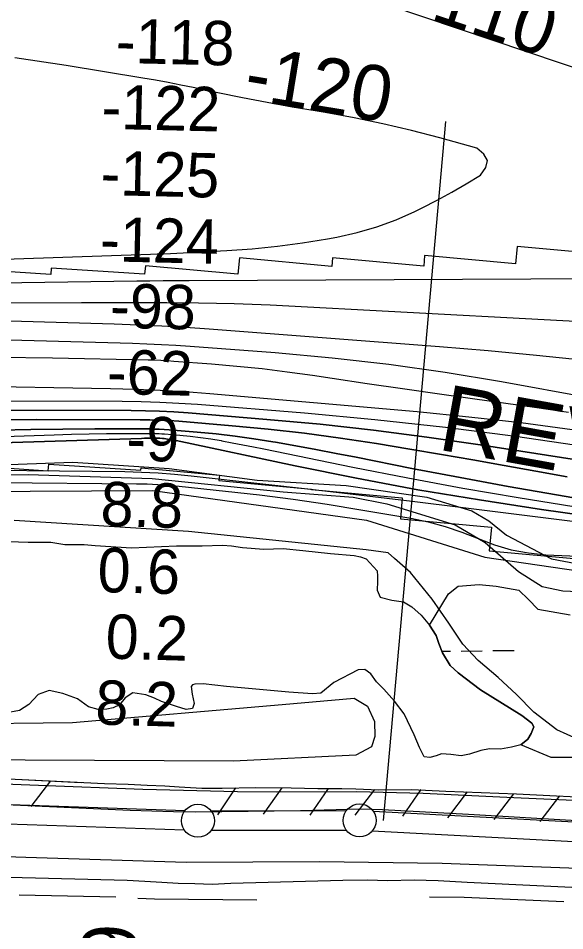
# Model space of a CAD drawing. Extents: x 3704301 to 3742427, y 506229 to 532009.
# Drawn here: x 3720692 to 3721518, y 518448 to 519827 of the extents above; entities that cross this region are included whole.
import ezdxf

# ---------------------------------------------------------------- set-up
doc = ezdxf.new("R2010")
doc.units = 0
for name, color, linetype in [('V-FLOD-BASE', 7, 'Continuous'), ('V-LEVE-TOET', 7, 'Continuous'), ('V-RIVR-EDGE', 7, 'Continuous'), ('V-RIVR-RANG', 7, 'Continuous'), ('V-RIVR-RANG-IDEN', 7, 'Continuous'), ('V-ROAD-CNTR', 7, 'Continuous'), ('V-RRAP-FSHR', 7, 'Continuous'), ('V-RRAP-RVMT', 7, 'Continuous'), ('V-SITE-VEGE', 7, 'Continuous'), ('V-SURV-LINE', 7, 'Continuous'), ('V-TOPO-DPTH', 7, 'Continuous'), ('V-TOPO-MAJR', 7, 'Continuous'), ('V-TOPO-MINR', 7, 'Continuous'), ('V-TOPO-MINR-IDEN', 7, 'Continuous'), ('V-TOPO-SHOR', 7, 'Continuous'), ('V-TOPO-WATR', 7, 'Continuous'), ('V-TRAN-LOCK', 7, 'Continuous'), ('V-WETL-SWMP', 7, 'Continuous')]:
    doc.layers.add(name, color=color, linetype=linetype)

msp = doc.modelspace()

# ---------------------------------------------------------------- linework, layer by layer
at = {"layer": 'V-FLOD-BASE'}
msp.add_lwpolyline([(3721605.7, 518610.6), (3721373.1, 518623.8), (3721243, 518631.1), (3721208.5, 518631.9), (3721119.1, 518629.6), (3720960.5, 518627.6), (3720927.2, 518627.8), (3720861.6, 518629.9), (3720739.3, 518635.6), (3720607.5, 518641.7), (3720443.5, 518648), (3720291.4, 518653.3), (3720181.1, 518656.7)], dxfattribs=at)
at = {"layer": 'V-LEVE-TOET'}
for points in [[(3720176.5, 518687), (3720285, 518685.4), (3720406.7, 518681.5), (3720540.3, 518675.4), (3720722.8, 518668.2), (3720880.5, 518662.4), (3721023.5, 518658.9), (3721082.5, 518658.4), (3721203.5, 518658.8), (3721304.3, 518656.4), (3721441.4, 518649.8), (3721566, 518644.1)], [(3721538.3, 518542.6), (3721333.2, 518550.2), (3721147.7, 518552.6), (3720946.3, 518551.3), (3720703.6, 518559), (3720493, 518565.9), (3720304, 518571.9), (3720170.4, 518578)]]:
    msp.add_lwpolyline(points, dxfattribs=at)
at = {"layer": 'V-RIVR-EDGE'}
msp.add_lwpolyline([(3720084.8, 519123), (3720165.9, 519129.4), (3720235.6, 519137.7), (3720389.3, 519147.5), (3720533.4, 519151.4), (3720609, 519150), (3720774.7, 519156.2), (3720920.6, 519146.8), (3721053.2, 519129.1), (3721188.2, 519120.9), (3721310.1, 519103.2), (3721377.8, 519082.6), (3721403.6, 519067.6), (3721430.6, 519045.9), (3721498.3, 519010.3), (3721543.9, 519001.8)], dxfattribs=at)
at = {"layer": 'V-RIVR-RANG'}
msp.add_line((3721244.3, 518614.9), (3721338.9, 519670.7), dxfattribs=at)
at = {"layer": 'V-ROAD-CNTR'}
msp.add_lwpolyline([(3719845.3, 518550.6), (3720856.9, 518524.6), (3720883.6, 518523.3), (3720909.5, 518521.8), (3720933.9, 518520.4), (3720959.3, 518519.9), (3720985.5, 518518.9), (3721013.4, 518520.5), (3721182.8, 518524.8), (3721219.8, 518525.2), (3721251.2, 518524.2), (3721290.6, 518525.1), (3721327, 518524.2), (3721370.8, 518522), (3722129.1, 518485.7)], dxfattribs=at)
at = {"layer": 'V-RRAP-FSHR'}
for p, q in [((3720741.2, 518674.7), (3720711.3, 518636)), ((3721020.9, 518664.2), (3720993.6, 518623.7)), ((3721090.9, 518664.4), (3721062.5, 518624.7)), ((3721160.9, 518663.3), (3721133.3, 518623)), ((3721230.9, 518661.6), (3721200.9, 518623)), ((3721300.8, 518661.9), (3721273.2, 518621.6)), ((3721370.8, 518658), (3721341.2, 518619.1)), ((3721440.7, 518655.3), (3721411.2, 518616.4)), ((3721510.6, 518652), (3721480.7, 518613.4))]:
    msp.add_line(p, q, dxfattribs=at)
for points in [[(3713987.6, 518174.3), (3714448.8, 518564.7), (3714742.2, 518696.9), (3715881.9, 518753.3), (3716266.3, 518793.9), (3716843.1, 518890.7), (3717110.3, 518911.2), (3717741.3, 518924), (3718486.4, 518954.9), (3719294.8, 519011.2), (3719786.3, 519085.8), (3720431.3, 519110.6), (3720895.9, 519113.1), (3721218.5, 519068.4), (3721397.7, 519012.5), (3721721.3, 518965.4), (3721950.6, 518904.5), (3722606.9, 518712.5), (3722865.7, 518669.5), (3723100.5, 518674.8), (3723533.4, 518647.1), (3724154, 518573), (3724673.7, 518469.2)], [(3720110.3, 518697.6), (3720176.7, 518694.8), (3720246.4, 518694.6), (3720291.8, 518693.5), (3720363.5, 518690.2), (3720455.6, 518685.8), (3720555.6, 518680.9), (3720687.4, 518677.2), (3720787.2, 518672.5)], [(3720176.7, 518694.8), (3720246.4, 518694.6), (3720291.8, 518693.5), (3720363.5, 518690.2), (3720455.6, 518685.8), (3720555.6, 518680.9), (3720687.4, 518677.2), (3720822.7, 518670.9), (3720858.6, 518669.7), (3720887.1, 518668.5), (3720913.8, 518667.3), (3720935.5, 518665.7), (3720969.6, 518664), (3721000.3, 518663.9), (3721051.5, 518664.8), (3721105, 518664.3), (3721145.3, 518663.1), (3721181.3, 518663.5), (3721202.7, 518663), (3721237.3, 518661.3), (3721287.4, 518661.8), (3721338.5, 518659.3), (3721445.6, 518655.1), (3721587.2, 518648.3)], [(3720985.1, 518663.9), (3721000.3, 518663.9), (3721051.5, 518664.8), (3721105, 518664.3), (3721145.3, 518663.1), (3721181.3, 518663.5), (3721202.7, 518663), (3721237.3, 518661.3), (3721287.4, 518661.8), (3721338.5, 518659.3), (3721445.6, 518655.1), (3721587.2, 518648.3), (3721618.4, 518646.5)]]:
    msp.add_lwpolyline(points, dxfattribs=at)
at = {"layer": 'V-RRAP-RVMT'}
for points in [[(3721585.2, 519469.3), (3721446.6, 519482), (3721444.2, 519455.9), (3721306.6, 519468.4), (3721305.2, 519452), (3721167.5, 519464.6), (3721166.3, 519451.7), (3721026.6, 519464.6), (3721024.3, 519439.9), (3720884.4, 519452.8), (3720883.1, 519439.9), (3720742.2, 519449.3), (3720741.5, 519439.3), (3720602.2, 519448.6), (3720601.6, 519440.8), (3720461.5, 519446.5), (3720461.3, 519440.8), (3720319.3, 519446.5), (3720319.1, 519441.7), (3720163.3, 519440), (3720163.5, 519428.4), (3720044.6, 519427)], [(3720047.9, 519131.4), (3720183.3, 519132.9), (3720183.2, 519140.2), (3720322.9, 519141.7), (3720322.8, 519148.9), (3720462.9, 519143.2), (3720463.2, 519154.8), (3720605.1, 519149.1), (3720605.2, 519152.1), (3720737.7, 519143.2), (3720738.5, 519153.3), (3720877.7, 519143.9), (3720878, 519147.4), (3720996.4, 519136.5), (3720995.7, 519128.2), (3721135.4, 519115.3), (3721135.4, 519115), (3721272.8, 519102.3), (3721270, 519070.5), (3721407.7, 519057.9), (3721404.4, 519022.2), (3721543, 519009.4)]]:
    msp.add_lwpolyline(points, dxfattribs=at)
at = {"layer": 'V-SITE-VEGE'}
for points in [[(3720582.8, 519136), (3720707.5, 519137.6), (3720894.7, 519131.6), (3721092.5, 519111.2), (3721198.6, 519103.2), (3721249.6, 519093.4), (3721353, 519061.4), (3721398, 519034.9), (3721448.4, 518990.9), (3721484.1, 518968.4), (3721515.3, 518961.6), (3721572.5, 518959.1)], [(3721537.7, 518737.7), (3721506.3, 518751.9), (3721471.7, 518778.5), (3721445.3, 518805.2), (3721418, 518830.8), (3721387.5, 518856.4), (3721364.3, 518881.1), (3721343.2, 518913.1), (3721317.8, 518949.1), (3721285, 518989.3), (3721260.9, 519010.8), (3721251.4, 519019), (3721218.1, 519023.8), (3720949.5, 519051.6), (3720686.3, 519068.1)]]:
    msp.add_lwpolyline(points, dxfattribs=at)
msp.add_lwpolyline([(3720307.6, 518776.1), (3720357.5, 518776.7), (3720461.5, 518769.7), (3720595.7, 518760.9), (3720774.5, 518763.2), (3721091.2, 518790), (3721200.3, 518799.6), (3721220.2, 518787.4), (3721230.9, 518764.7), (3721231.1, 518741.8), (3721226.1, 518726.1), (3721202.4, 518713.4), (3721017.5, 518704.8), (3720702.5, 518706.1), (3720429, 518712.1), (3720308.3, 518722), (3720290.4, 518735.3), (3720286.2, 518742.5), (3720287.1, 518755), (3720293.2, 518763.4)], close=True, dxfattribs=at)
at = {"layer": 'V-SURV-LINE'}
for points in [[(3719784.5, 518669.7), (3720944.4, 518630.3)], [(3720943.4, 518600.3), (3719783.5, 518639.7)], [(3720983.8, 518629.7), (3721188.3, 518630)], [(3721229, 518629), (3723915.3, 518486.8)], [(3721188.3, 518600), (3720983.9, 518599.7)], [(3723913.7, 518456.9), (3721227.4, 518599)]]:
    msp.add_lwpolyline(points, dxfattribs=at)
for centre in [(3720963.9, 518614.6), (3721208.3, 518615.1)]:
    msp.add_circle(centre, 25, dxfattribs=at)
at = {"layer": 'V-TOPO-DPTH'}
for points in [[(3721614, 519147.4), (3721390.4, 519182.4), (3721310, 519194.1), (3721229.5, 519204.6), (3721148.8, 519213.3), (3721068, 519220.8), (3720949, 519230.6), (3720927.5, 519232.1), (3720906, 519233.3), (3720884.5, 519233.9), (3720862.9, 519234.2), (3720526.7, 519234.5), (3720440.7, 519234), (3720354.7, 519232.7), (3720268.7, 519230.1), (3720182.7, 519226.7), (3720067.4, 519221.3)], [(3721614, 519147.4), (3721390.4, 519182.4), (3721310, 519194.1), (3721229.5, 519204.6), (3721148.8, 519213.3), (3721068, 519220.8), (3720949, 519230.6), (3720927.5, 519232.1), (3720906, 519233.3), (3720884.5, 519233.9), (3720862.9, 519234.2), (3720526.7, 519234.5), (3720440.7, 519234), (3720354.7, 519232.7), (3720268.7, 519230.1), (3720182.7, 519226.7), (3720067.4, 519221.3)], [(3721522.2, 519133.8), (3721474.9, 519142.5), (3721474.6, 519142.6), (3721427, 519151.1), (3721379.5, 519159.6), (3721331.9, 519167.8), (3721284.3, 519175.8), (3721233.6, 519184.2), (3721179.2, 519192.5), (3721124.8, 519200), (3721070.1, 519206), (3721015.4, 519211.2), (3720934.8, 519217.9), (3720920.2, 519218.9), (3720905.7, 519219.7), (3720891.1, 519220.1), (3720876.5, 519220.3), (3720719.6, 519220.4), (3720626.6, 519219.9), (3720533.6, 519218.5), (3720440.7, 519216), (3720347.7, 519212.8), (3720047.6, 519200.2)], [(3720047.6, 519200.2), (3720347.7, 519212.8), (3720440.7, 519216), (3720533.6, 519218.5), (3720626.6, 519219.9), (3720719.6, 519220.4), (3720876.5, 519220.3), (3720891.1, 519220.1), (3720905.7, 519219.7), (3720920.2, 519218.9), (3720934.8, 519217.9), (3721015.4, 519211.2), (3721070.1, 519206), (3721124.8, 519200), (3721179.2, 519192.5), (3721233.6, 519184.2), (3721284.3, 519175.8), (3721331.9, 519167.8), (3721379.5, 519159.6), (3721427, 519151.1), (3721474.6, 519142.6), (3721474.9, 519142.5), (3721522.2, 519133.8)], [(3721578.7, 519094.4), (3721505.8, 519106.7), (3721432.9, 519119.4), (3721360.2, 519132.9), (3721287.5, 519146.8), (3721203.2, 519163.5), (3721172.7, 519169.4), (3721142.3, 519175.2), (3721111.8, 519180.7), (3721081.3, 519186.2), (3721077, 519186.9), (3721048.6, 519191.5), (3721020.1, 519195.6), (3720991.4, 519198.9), (3720962.8, 519201.6), (3720920.6, 519205.1), (3720912.9, 519205.6), (3720905.3, 519206), (3720897.7, 519206.2), (3720890, 519206.3), (3720808.2, 519206.4), (3720759.7, 519206.1), (3720711.2, 519205.5), (3720662.7, 519204.4)], [(3720662.7, 519204.4), (3720711.2, 519205.5), (3720759.7, 519206.1), (3720808.2, 519206.4), (3720890, 519206.3), (3720897.7, 519206.2), (3720905.3, 519206), (3720912.9, 519205.6), (3720920.6, 519205.1), (3720962.8, 519201.6), (3720991.4, 519198.9), (3721020.1, 519195.6), (3721048.6, 519191.5), (3721077, 519186.9), (3721081.3, 519186.2), (3721111.8, 519180.7), (3721142.3, 519175.2), (3721172.7, 519169.4), (3721203.2, 519163.5), (3721287.5, 519146.8), (3721360.2, 519132.9), (3721432.9, 519119.4), (3721505.8, 519106.7), (3721578.7, 519094.4)], [(3720014.2, 519165.1), (3720878.6, 519192.1), (3720883, 519192.3), (3720887.4, 519192.4), (3720891.8, 519192.4), (3720896.2, 519192.4), (3720903.6, 519192.4), (3720904.3, 519192.4), (3720905, 519192.4), (3720905.6, 519192.4), (3720906.3, 519192.3), (3720910.2, 519192), (3720912.8, 519191.7), (3720915.4, 519191.4), (3720918, 519191.1), (3720920.5, 519190.6), (3720923.1, 519190.1), (3720925.7, 519189.6), (3720928.2, 519189.1), (3720930.8, 519188.6), (3721110.7, 519150.4), (3721203.4, 519131.8), (3721296.3, 519114.4), (3721389.6, 519099), (3721483.1, 519084.8), (3721745.5, 519047.9)], [(3721745.5, 519047.9), (3721483.1, 519084.8), (3721389.6, 519099), (3721296.3, 519114.4), (3721203.4, 519131.8), (3721110.7, 519150.4), (3720930.8, 519188.6), (3720928.2, 519189.1), (3720925.7, 519189.6), (3720923.1, 519190.1), (3720920.5, 519190.6), (3720918, 519191.1), (3720915.4, 519191.4), (3720912.8, 519191.7), (3720910.2, 519192), (3720906.3, 519192.3), (3720905.6, 519192.4), (3720905, 519192.4), (3720904.3, 519192.4), (3720903.6, 519192.4), (3720896.2, 519192.4), (3720891.8, 519192.4), (3720887.4, 519192.4), (3720883, 519192.3), (3720878.6, 519192.1), (3720014.2, 519165.1)], [(3720660.2, 519125.6), (3720870.9, 519123.6), (3720887, 519123.3), (3720903.1, 519122.6), (3720919.2, 519121.4), (3720935.3, 519119.9), (3721005.8, 519112.5), (3721057, 519106.6), (3721108.1, 519100), (3721159.1, 519092.5), (3721210, 519084.3), (3721285.6, 519071.5), (3721311.7, 519066), (3721337.4, 519059.2), (3721362.6, 519050.5), (3721387.4, 519040.6), (3721412.2, 519031.1), (3721437.5, 519023.6), (3721463.4, 519019), (3721489.9, 519016.4), (3721684.4, 519008.2)]]:
    msp.add_lwpolyline(points, dxfattribs=at)
at = {"layer": 'V-TOPO-MAJR'}
for points in [[(3718341.5, 519344.6), (3719160.2, 519381), (3719976.3, 519394.9), (3719993, 519395.1), (3720009.7, 519395.3), (3720026.4, 519395.4), (3720043.1, 519395.5), (3720787.7, 519397.3), (3720808.1, 519397.4), (3720828.6, 519397.4), (3720849, 519397.4), (3720869.4, 519397.5), (3720903.7, 519397.5), (3720907, 519397.5), (3720910.3, 519397.5), (3720913.6, 519397.5), (3720916.8, 519397.5), (3720964.6, 519397), (3720991.8, 519396.5), (3721018.9, 519395.9), (3721046.1, 519394.8), (3721073.2, 519393.5), (3721694.4, 519360.3)], [(3720092.5, 519244.8), (3720133.4, 519246.6), (3720174.2, 519248), (3720215.2, 519248.7), (3720256.1, 519248.9), (3720849.3, 519248.1), (3720877.9, 519247.8), (3720906.4, 519246.9), (3720934.8, 519245.4), (3720963.3, 519243.5), (3721124.8, 519230.4), (3721231.5, 519220.5), (3721337.9, 519209.1), (3721444.1, 519195.3), (3721550.2, 519180)]]:
    msp.add_lwpolyline(points, dxfattribs=at)
at = {"layer": 'V-TOPO-MINR'}
for points in [[(3721772.4, 519671), (3721149.5, 519881)], [(3720912.1, 519471), (3720922.2, 519471.4), (3720932.2, 519471.9), (3721007.4, 519475.8), (3721045.8, 519478.5), (3721084, 519482.2), (3721122.1, 519487.3), (3721160, 519493.4), (3721174, 519495.9), (3721204.5, 519502.8), (3721234.4, 519511.3), (3721263.5, 519522.3), (3721292, 519534.9), (3721302.8, 519540.2), (3721325.4, 519551.8), (3721347.7, 519563.8), (3721369.6, 519576.5), (3721391.2, 519589.7), (3721399, 519601.2), (3721401.5, 519611.9), (3721396, 519621.5), (3721385.3, 519630.3), (3721329.7, 519645.8), (3721286.7, 519657), (3721243.6, 519667.3), (3721200.1, 519676.1), (3721156.4, 519684), (3721144.2, 519686), (3721106.5, 519692.4), (3721068.8, 519699.2), (3721031.3, 519706.4), (3720993.8, 519714), (3720956.9, 519721.8), (3720937.9, 519725.7), (3720918.8, 519729.4), (3720899.6, 519732.8), (3720880.5, 519736.1), (3720764.6, 519755.4), (3720687.3, 519766.8)], [(3718370.5, 519407.3), (3719110.9, 519428.7), (3719135.4, 519429.4), (3719159.9, 519430), (3719184.5, 519430.5), (3719209, 519431), (3719674.7, 519438.9), (3719730.5, 519439.8), (3719786.3, 519440.6), (3719842.1, 519441.3), (3719897.8, 519441.9), (3719990.3, 519442.8), (3719999.9, 519442.9), (3720009.4, 519443.1), (3720018.9, 519443.2), (3720028.4, 519443.4), (3720107.1, 519444.8), (3720156, 519445.8), (3720204.9, 519447), (3720253.7, 519448.4), (3720302.6, 519450), (3720892.1, 519470.2), (3720902.1, 519470.6), (3720912.1, 519471)], [(3720066.7, 519419.9), (3720270.2, 519422.2), (3720377, 519423.4), (3720483.9, 519424.7), (3720590.7, 519426.1), (3720697.5, 519427.5), (3720871.6, 519429.9), (3720891.3, 519430.2), (3720911.1, 519430.4), (3720930.9, 519430.5), (3720950.6, 519430.7), (3721777, 519434.5)], [(3720025.3, 519377.5), (3720233.1, 519377), (3720344.8, 519376.2), (3720456.5, 519374.9), (3720568.1, 519372.6), (3720679.7, 519369.8), (3720837.4, 519365.1), (3720873.4, 519363.7), (3720909.3, 519362.1), (3720945.2, 519359.9), (3720981.1, 519357.5), (3721328.9, 519331), (3721402.4, 519324.8), (3721475.9, 519317.9), (3721549.3, 519310)], [(3720101.4, 519356.4), (3720865.1, 519335.7), (3720886.8, 519335), (3720908.6, 519334), (3720930.4, 519332.8), (3720952.1, 519331.3), (3721080.8, 519321.5), (3721166.7, 519313.7), (3721252.4, 519304.1), (3721337.8, 519291.8), (3721422.9, 519277.8), (3721555.3, 519253.9)], [(3720055.7, 519308.3), (3720416.7, 519314.2), (3720498.6, 519315.1), (3720580.5, 519315.4), (3720662.3, 519314.8), (3720744.2, 519313.6), (3720888.6, 519310.7), (3720898.3, 519310.5), (3720908, 519310.1), (3720917.7, 519309.5), (3720927.3, 519308.9), (3720984.5, 519304.6), (3721022.8, 519301.2), (3721060.9, 519297.4), (3721099, 519292.7), (3721137, 519287.4), (3721166.9, 519282.9), (3721219.9, 519275.1), (3721272.9, 519267.3), (3721325.8, 519259.7), (3721378.8, 519252.2), (3721476.1, 519238.5), (3721524.2, 519231.6)], [(3720014.3, 519265.9), (3720208, 519270.3), (3720306.7, 519272), (3720405.4, 519272.8), (3720504.1, 519272.5), (3720602.9, 519271.4), (3720831.6, 519267.5), (3720869.2, 519266.5), (3720906.8, 519264.9), (3720944.3, 519262.6), (3720981.8, 519259.7), (3721295.3, 519232.5), (3721373.6, 519224.8), (3721451.8, 519216.1), (3721529.8, 519205.6)], [(3720067.4, 519221.3), (3720182.7, 519226.7), (3720268.7, 519230.1), (3720354.7, 519232.7), (3720440.7, 519234), (3720526.7, 519234.5), (3720862.9, 519234.2), (3720884.5, 519233.9), (3720906, 519233.3), (3720927.5, 519232.1), (3720949, 519230.6), (3721068, 519220.8), (3721148.8, 519213.3), (3721229.5, 519204.6), (3721310, 519194.1), (3721390.4, 519182.4), (3721614, 519147.4)], [(3720047.6, 519200.2), (3720347.7, 519212.8), (3720440.7, 519216), (3720533.6, 519218.5), (3720626.6, 519219.9), (3720719.6, 519220.4), (3720876.5, 519220.3), (3720891.1, 519220.1), (3720905.7, 519219.7), (3720920.2, 519218.9), (3720934.8, 519217.9), (3721015.4, 519211.2), (3721070.1, 519206), (3721124.8, 519200), (3721179.2, 519192.5), (3721233.6, 519184.2), (3721284.3, 519175.8), (3721331.9, 519167.8), (3721379.5, 519159.6), (3721427, 519151.1), (3721474.6, 519142.6), (3721474.9, 519142.5), (3721522.2, 519133.8)], [(3720662.7, 519204.4), (3720711.2, 519205.5), (3720759.7, 519206.1), (3720808.2, 519206.4), (3720890, 519206.3), (3720897.7, 519206.2), (3720905.3, 519206), (3720912.9, 519205.6), (3720920.6, 519205.1), (3720962.8, 519201.6), (3720991.4, 519198.9), (3721020.1, 519195.6), (3721048.6, 519191.5), (3721077, 519186.9), (3721081.3, 519186.2), (3721111.8, 519180.7), (3721142.3, 519175.2), (3721172.7, 519169.4), (3721203.2, 519163.5), (3721287.5, 519146.8), (3721360.2, 519132.9), (3721432.9, 519119.4), (3721505.8, 519106.7), (3721578.7, 519094.4)], [(3720014.2, 519165.1), (3720878.6, 519192.1), (3720883, 519192.3), (3720887.4, 519192.4), (3720891.8, 519192.4), (3720896.2, 519192.4), (3720903.6, 519192.4), (3720904.3, 519192.4), (3720905, 519192.4), (3720905.6, 519192.4), (3720906.3, 519192.3), (3720910.2, 519192), (3720912.8, 519191.7), (3720915.4, 519191.4), (3720918, 519191.1), (3720920.5, 519190.6), (3720923.1, 519190.1), (3720925.7, 519189.6), (3720928.2, 519189.1), (3720930.8, 519188.6), (3721110.7, 519150.4), (3721203.4, 519131.8), (3721296.3, 519114.4), (3721389.6, 519099), (3721483.1, 519084.8), (3721745.5, 519047.9)], [(3720021.8, 519173), (3720746.6, 519197.6), (3720773, 519198.4), (3720799.4, 519199), (3720825.9, 519199.3), (3720852.3, 519199.4), (3720896.8, 519199.4), (3720901, 519199.3), (3720905.1, 519199.2), (3720909.3, 519199), (3720913.5, 519198.7), (3720936.5, 519196.8), (3720952.1, 519195.3), (3720967.7, 519193.5), (3720983.3, 519191.2), (3720998.8, 519188.7), (3720999.8, 519188.5), (3721015.8, 519185.5), (3721031.8, 519182.5), (3721047.7, 519179.4), (3721063.6, 519176.2), (3721198, 519148.7), (3721281.2, 519132.3), (3721364.6, 519116.8), (3721448.2, 519102.6), (3721532, 519089.3)], [(3720094, 519143.7), (3720135.2, 519145.8), (3720176.5, 519147.4), (3720217.9, 519148), (3720259.2, 519148), (3720853.4, 519141.8), (3720878.5, 519141.1), (3720903.6, 519140), (3720928.6, 519138.1), (3720953.5, 519135.7), (3721057.4, 519124.1), (3721134.3, 519115.3), (3721211.2, 519106.4), (3721288, 519097.1), (3721364.8, 519087.7), (3721752.5, 519039.4)]]:
    msp.add_lwpolyline(points, dxfattribs=at)
at = {"layer": 'V-TOPO-SHOR'}
msp.add_line((3720839.8, 518499), (3720693.7, 518502), dxfattribs=at)
for points in [[(3720678.2, 519036.3), (3720707.2, 519035.5), (3720741.5, 519035.3), (3720762.8, 519032), (3720791.8, 519031.8), (3720808.4, 519030.2), (3720863.4, 519026.8), (3720931.3, 519030), (3720970.4, 519029.9), (3721001.1, 519030.8), (3721014.7, 519029.8), (3721031.3, 519027.1), (3721063.3, 519024.5), (3721092.8, 519025.5), (3721122.4, 519022.9), (3721164.5, 519018.1), (3721200, 519015), (3721209.5, 519013.3), (3721218.4, 519009.9), (3721234.6, 518991.8), (3721235.3, 518984.1), (3721235.4, 518975.8), (3721234.9, 518962.8), (3721239.2, 518952.2), (3721257, 518947.7), (3721274.8, 518945), (3721287.3, 518937.4), (3721301.6, 518925.2), (3721314.2, 518910), (3721323.9, 518894.1), (3721328.2, 518882.3), (3721333.7, 518868.2), (3721345.1, 518848.9), (3721357.1, 518837.8), (3721391.1, 518812.2), (3721453.7, 518773.3), (3721468.6, 518761.7), (3721471.6, 518756.4), (3721467.6, 518746.3), (3721462.4, 518738), (3721451.9, 518729), (3721437.7, 518725.8), (3721421.2, 518722.7), (3721404.7, 518723.1), (3721391.7, 518720.5), (3721374.6, 518715), (3721361.6, 518712.5), (3721346.2, 518714.6), (3721332, 518715.6), (3721323.8, 518712.6), (3721314.3, 518710.1), (3721306.1, 518711.2), (3721298.8, 518725.3), (3721290.9, 518744.1), (3721275.7, 518775.9), (3721261.3, 518795.2), (3721245.1, 518813.3), (3721233.7, 518824.4), (3721225.3, 518836.7), (3721216.3, 518843.1), (3721206.3, 518842.4), (3721169.2, 518823.6), (3721149.9, 518807.4), (3721136.9, 518806.1)], [(3721136.9, 518806.1), (3721101.4, 518808.6), (3721007.3, 518817.5), (3720971.8, 518821.2), (3720959.4, 518821), (3720955.8, 518819.8), (3720953.5, 518817.4), (3720955.4, 518805.6), (3720958, 518791.4), (3720955.7, 518784.3), (3720946.3, 518782.4), (3720931.4, 518786.9), (3720908.8, 518794.9), (3720898.1, 518799.5), (3720885.1, 518804.7), (3720865.5, 518808), (3720853.8, 518800.2), (3720845.1, 518789.4), (3720835.6, 518785.2), (3720826.2, 518783.3), (3720813.2, 518782.5), (3720798.4, 518786.5), (3720781.7, 518798.7), (3720759.7, 518806.7), (3720738.9, 518811.2), (3720722.5, 518805), (3720708.5, 518790.1), (3720694.4, 518781), (3720672.5, 518777.2)], [(3721052.8, 518494.4), (3720898.3, 518496.2), (3720872.9, 518496.9)], [(3721516.8, 518491.9), (3721366.6, 518498.5), (3721314, 518499)]]:
    msp.add_lwpolyline(points, dxfattribs=at)
at = {"layer": 'V-TOPO-WATR'}
msp.add_lwpolyline([(3720660.2, 519125.6), (3720870.9, 519123.6), (3720887, 519123.3), (3720903.1, 519122.6), (3720919.2, 519121.4), (3720935.3, 519119.9), (3721005.8, 519112.5), (3721057, 519106.6), (3721108.1, 519100), (3721159.1, 519092.5), (3721210, 519084.3), (3721285.6, 519071.5), (3721311.7, 519066), (3721337.4, 519059.2), (3721362.6, 519050.5), (3721387.4, 519040.6), (3721412.2, 519031.1), (3721437.5, 519023.6), (3721463.4, 519019), (3721489.9, 519016.4), (3721684.4, 519008.2)], dxfattribs=at)
at = {"layer": 'V-WETL-SWMP'}
for p, q in [((3721332.8, 518870.6), (3721345.8, 518870.7)), ((3721361.8, 518870.9), (3721393.8, 518871.3)), ((3721409.8, 518871.5), (3721441.8, 518871.9))]:
    msp.add_line(p, q, dxfattribs=at)
msp.add_lwpolyline([(3721564, 518710.1), (3721497.9, 518710.1), (3721451.9, 518729), (3721462.4, 518738), (3721467.6, 518746.3), (3721471.6, 518756.4), (3721468.6, 518761.7), (3721453.7, 518773.3), (3721391.1, 518812.2), (3721357.1, 518837.8), (3721345.1, 518848.9), (3721333.7, 518868.2), (3721328.2, 518882.3), (3721323.9, 518894.1), (3721314.2, 518910), (3721314, 518910.2), (3721342.8, 518957.2), (3721357.2, 518968.7), (3721388.8, 518971.6), (3721414.6, 518968.7), (3721449.1, 518962.9), (3721463.5, 518948.6), (3721477.8, 518934.2), (3721526.7, 518925.6)], dxfattribs=at)

# ---------------------------------------------------------------- texts
at = {"layer": 'V-RIVR-RANG'}
for s, rotation, p in [('-118', 358.6615, (3720839.2, 519759.2)), ('-122', 358.6615, (3720817.6, 519659.7)), ('-125', 358.6615, (3720816.1, 519559.7)), ('-124', 358.6615, (3720815.4, 519459.7)), ('-98', 358.6615, (3720830.5, 519359.3)), ('-62', 358.6615, (3720825.8, 519259.4)), ('-9', 358.3783, (3720854.9, 519158.9)), ('8.8', 358.3783, (3720816, 519060)), ('0.6', 358.3783, (3720811.5, 518960.1)), ('0.2', 358.3783, (3720823.7, 518859.7)), ('8.2', 358.3783, (3720808.2, 518760.1))]:
    msp.add_text(s, height=67, rotation=rotation, dxfattribs=at).set_placement(p)
at = {"layer": 'V-RIVR-RANG-IDEN'}
msp.add_text('R-86.9', height=83, rotation=88.5198, dxfattribs=at).set_placement((3720863.9, 518124.5))
at = {"layer": 'V-TOPO-MINR-IDEN'}
for s, rotation, p in [('-110', 341.3724, (3721278.4, 519837.5)), ('-120', 350.712, (3721031.1, 519704.5))]:
    msp.add_text(s, height=83, rotation=rotation, dxfattribs=at).set_placement(p)
at = {"layer": 'V-TRAN-LOCK'}
msp.add_text('REV.', height=100, rotation=349.7693, dxfattribs=at).set_placement((3721324.3, 519175.6))

doc.saveas('drawing.dxf')
